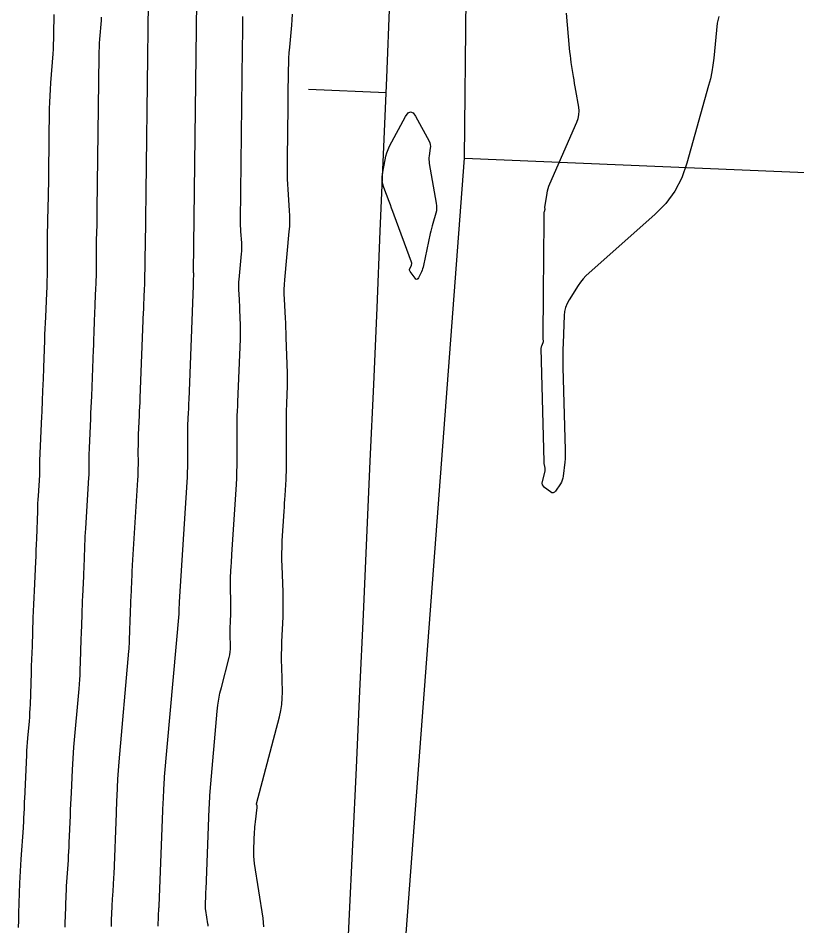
# Model space of a CAD drawing. Extents: x 1768942 to 1774819, y 723037 to 732099.
# Drawn here: x 1770550.2 to 1770610.2, y 730925.3 to 730995.3 of the extents above; entities that cross this region are included whole.
import ezdxf

# ---------------------------------------------------------------- set-up
doc = ezdxf.new("R2010")
doc.units = 0
doc.layers.add('R_Contours', color=7, linetype='Continuous')
doc.layers.add('R_Horz Alg', color=7, linetype='Continuous')

msp = doc.modelspace()

# ---------------------------------------------------------------- linework, layer by layer
at = {"layer": 'R_Contours'}
for points in [[(1770560.971, 730925.279), (1770560.974, 730925.373), (1770560.977, 730925.467), (1770560.991, 730925.872), (1770560.994, 730925.952), (1770560.998, 730926.032), (1770561.003, 730926.112), (1770561.008, 730926.192), (1770561.031, 730926.513), (1770561.036, 730926.593), (1770561.041, 730926.673), (1770561.045, 730926.753), (1770561.048, 730926.833), (1770561.339, 730934.168), (1770561.348, 730934.387), (1770561.357, 730934.606), (1770561.366, 730934.825), (1770561.376, 730935.044), (1770561.416, 730935.919), (1770561.427, 730936.138), (1770561.441, 730936.357), (1770561.456, 730936.575), (1770561.474, 730936.794), (1770562.586, 730949.35), (1770562.589, 730949.376), (1770562.59, 730949.402), (1770562.592, 730949.428), (1770562.593, 730949.454), (1770562.603, 730949.773), (1770562.604, 730949.8), (1770562.605, 730949.826), (1770562.607, 730949.853), (1770562.608, 730949.88), (1770562.613, 730949.993), (1770562.614, 730950.016), (1770562.615, 730950.039), (1770562.616, 730950.062), (1770562.617, 730950.085), (1770562.62, 730950.176), (1770562.621, 730950.199), (1770562.622, 730950.222), (1770562.623, 730950.245), (1770562.625, 730950.268), (1770563.21, 730959.488), (1770563.231, 730959.879), (1770563.247, 730960.271), (1770563.256, 730960.663), (1770563.258, 730961.055), (1770563.255, 730962.92), (1770563.256, 730963.164), (1770563.26, 730963.407), (1770563.267, 730963.651), (1770563.276, 730963.895), (1770563.319, 730964.869), (1770563.329, 730965.112), (1770563.34, 730965.356), (1770563.35, 730965.599), (1770563.36, 730965.843), (1770563.712, 730974.656), (1770563.713, 730974.685), (1770563.714, 730974.715), (1770563.713, 730974.744), (1770563.713, 730974.773), (1770563.708, 730974.906), (1770563.707, 730974.928), (1770563.706, 730974.95), (1770563.705, 730974.971), (1770563.704, 730974.993), (1770563.699, 730975.08), (1770563.699, 730975.102), (1770563.699, 730975.124), (1770563.699, 730975.145), (1770563.701, 730975.167), (1770563.722, 730975.386), (1770563.724, 730975.41), (1770563.724, 730975.434), (1770563.724, 730975.458), (1770563.723, 730975.482), (1770563.716, 730975.577), (1770563.715, 730975.601), (1770563.714, 730975.625), (1770563.713, 730975.649), (1770563.713, 730975.673), (1770563.981, 730998.643)], [(1770557.374, 730925.246), (1770557.381, 730925.49), (1770557.389, 730925.734), (1770557.425, 730926.783), (1770557.433, 730926.991), (1770557.443, 730927.198), (1770557.455, 730927.406), (1770557.469, 730927.613), (1770557.527, 730928.442), (1770557.541, 730928.65), (1770557.553, 730928.857), (1770557.564, 730929.065), (1770557.573, 730929.272), (1770557.76, 730933.986), (1770557.773, 730934.315), (1770557.787, 730934.644), (1770557.801, 730934.974), (1770557.816, 730935.303), (1770557.876, 730936.62), (1770557.892, 730936.949), (1770557.913, 730937.278), (1770557.937, 730937.607), (1770557.964, 730937.935), (1770558.719, 730946.465), (1770558.735, 730946.654), (1770558.747, 730946.842), (1770558.758, 730947.031), (1770558.765, 730947.22), (1770558.797, 730948.164), (1770558.816, 730948.731), (1770558.842, 730949.526), (1770558.849, 730949.718), (1770558.857, 730949.91), (1770558.865, 730950.102), (1770558.874, 730950.294), (1770558.914, 730951.115), (1770558.921, 730951.28), (1770558.928, 730951.445), (1770558.935, 730951.61), (1770558.941, 730951.776), (1770558.963, 730952.437), (1770558.969, 730952.602), (1770558.977, 730952.767), (1770558.985, 730952.932), (1770558.995, 730953.097), (1770559.412, 730959.669), (1770559.428, 730959.961), (1770559.44, 730960.253), (1770559.446, 730960.545), (1770559.448, 730960.837), (1770559.446, 730962.005), (1770559.448, 730962.297), (1770559.452, 730962.589), (1770559.46, 730962.881), (1770559.471, 730963.173), (1770559.535, 730964.629), (1770559.55, 730964.969), (1770559.565, 730965.309), (1770559.579, 730965.649), (1770559.593, 730965.989), (1770559.858, 730972.625), (1770559.863, 730972.763), (1770559.868, 730972.9), (1770559.873, 730973.038), (1770559.878, 730973.175), (1770559.895, 730973.726), (1770559.9, 730973.863), (1770559.906, 730974.001), (1770559.912, 730974.138), (1770559.918, 730974.276), (1770559.946, 730974.84), (1770559.952, 730974.98), (1770559.957, 730975.12), (1770559.96, 730975.26), (1770559.961, 730975.4), (1770559.962, 730976.002), (1770559.963, 730976.141), (1770559.964, 730976.279), (1770559.967, 730976.417), (1770559.97, 730976.556), (1770559.983, 730977.109), (1770559.986, 730977.248), (1770559.989, 730977.386), (1770559.991, 730977.525), (1770559.993, 730977.663), (1770560.223, 730996.458)], [(1770552.939, 730995.548), (1770552.915, 730994.022), (1770552.906, 730993.641), (1770552.891, 730993.26), (1770552.871, 730992.879), (1770552.844, 730992.499), (1770552.672, 730990.272), (1770552.638, 730989.774), (1770552.612, 730989.275), (1770552.594, 730988.776), (1770552.583, 730988.277), (1770552.523, 730983.358), (1770552.517, 730982.903), (1770552.509, 730982.448), (1770552.5, 730981.993), (1770552.49, 730981.538), (1770552.445, 730979.719), (1770552.436, 730979.264), (1770552.428, 730978.81), (1770552.423, 730978.355), (1770552.421, 730977.9), (1770552.417, 730975.92), (1770552.413, 730975.46), (1770552.404, 730975), (1770552.389, 730974.54), (1770552.369, 730974.081), (1770552.276, 730972.226), (1770552.255, 730971.774), (1770552.235, 730971.323), (1770552.218, 730970.871), (1770552.202, 730970.419), (1770552.135, 730968.33), (1770552.125, 730968.018), (1770552.114, 730967.707), (1770552.102, 730967.395), (1770552.09, 730967.084), (1770552.04, 730965.837), (1770552.028, 730965.526), (1770552.015, 730965.214), (1770552.001, 730964.903), (1770551.988, 730964.591), (1770551.836, 730961.138), (1770551.832, 730961.046), (1770551.83, 730960.953), (1770551.828, 730960.861), (1770551.828, 730960.769), (1770551.828, 730960.401), (1770551.828, 730960.309), (1770551.826, 730960.217), (1770551.822, 730960.125), (1770551.817, 730960.033), (1770551.716, 730958.447), (1770551.699, 730958.152), (1770551.683, 730957.857), (1770551.67, 730957.562), (1770551.659, 730957.266), (1770551.588, 730955.157), (1770551.572, 730954.707), (1770551.554, 730954.257), (1770551.535, 730953.807), (1770551.514, 730953.358), (1770551.406, 730951.121), (1770551.382, 730950.599), (1770551.359, 730950.076), (1770551.339, 730949.553), (1770551.32, 730949.03), (1770551.248, 730946.867), (1770551.231, 730946.353), (1770551.213, 730945.838), (1770551.196, 730945.324), (1770551.179, 730944.809), (1770551.098, 730942.375), (1770551.084, 730942.049), (1770551.067, 730941.723), (1770551.045, 730941.397), (1770551.018, 730941.072), (1770550.903, 730939.772), (1770550.876, 730939.446), (1770550.852, 730939.121), (1770550.832, 730938.795), (1770550.816, 730938.469), (1770550.662, 730935.095), (1770550.654, 730934.908), (1770550.646, 730934.721), (1770550.638, 730934.534), (1770550.631, 730934.347), (1770550.601, 730933.599), (1770550.593, 730933.413), (1770550.583, 730933.226), (1770550.572, 730933.039), (1770550.56, 730932.852), (1770550.39, 730930.454), (1770550.359, 730929.992), (1770550.333, 730929.53), (1770550.311, 730929.068), (1770550.293, 730928.605), (1770550.212, 730926.269), (1770550.195, 730925.725), (1770550.179, 730925.181)], [(1770556.588, 730995.33), (1770556.571, 730995.085), (1770556.46, 730993.651), (1770556.438, 730993.331), (1770556.421, 730993.01), (1770556.41, 730992.689), (1770556.403, 730992.368), (1770556.258, 730980.51), (1770556.254, 730980.214), (1770556.249, 730979.917), (1770556.243, 730979.62), (1770556.237, 730979.324), (1770556.207, 730978.137), (1770556.201, 730977.841), (1770556.196, 730977.544), (1770556.193, 730977.248), (1770556.192, 730976.951), (1770556.189, 730975.66), (1770556.186, 730975.36), (1770556.18, 730975.06), (1770556.171, 730974.76), (1770556.157, 730974.46), (1770556.097, 730973.251), (1770556.083, 730972.956), (1770556.07, 730972.662), (1770556.059, 730972.367), (1770556.049, 730972.072), (1770556.011, 730970.893), (1770556.001, 730970.598), (1770555.991, 730970.304), (1770555.98, 730970.009), (1770555.968, 730969.714), (1770555.825, 730966.134), (1770555.808, 730965.698), (1770555.789, 730965.261), (1770555.771, 730964.825), (1770555.752, 730964.389), (1770555.653, 730962.155), (1770555.646, 730961.963), (1770555.641, 730961.771), (1770555.638, 730961.579), (1770555.637, 730961.387), (1770555.638, 730960.619), (1770555.637, 730960.427), (1770555.633, 730960.235), (1770555.625, 730960.043), (1770555.615, 730959.851), (1770555.365, 730955.926), (1770555.347, 730955.619), (1770555.331, 730955.312), (1770555.317, 730955.004), (1770555.306, 730954.697), (1770555.264, 730953.466), (1770555.253, 730953.159), (1770555.241, 730952.851), (1770555.228, 730952.544), (1770555.214, 730952.236), (1770555.14, 730950.707), (1770555.123, 730950.35), (1770555.108, 730949.993), (1770555.094, 730949.635), (1770555.081, 730949.278), (1770555.032, 730947.799), (1770555.02, 730947.448), (1770555.008, 730947.096), (1770554.997, 730946.744), (1770554.985, 730946.392), (1770554.938, 730944.986), (1770554.924, 730944.634), (1770554.905, 730944.283), (1770554.881, 730943.932), (1770554.852, 730943.581), (1770554.453, 730939.077), (1770554.417, 730938.638), (1770554.385, 730938.199), (1770554.358, 730937.76), (1770554.336, 730937.321), (1770554.256, 730935.562), (1770554.236, 730935.122), (1770554.217, 730934.683), (1770554.199, 730934.243), (1770554.181, 730933.803), (1770554.098, 730931.712), (1770554.083, 730931.377), (1770554.066, 730931.042), (1770554.046, 730930.707), (1770554.024, 730930.372), (1770553.929, 730929.034), (1770553.907, 730928.699), (1770553.888, 730928.364), (1770553.872, 730928.029), (1770553.859, 730927.694), (1770553.801, 730926.002), (1770553.788, 730925.608), (1770553.776, 730925.214)], [(1770564.832, 730925.28), (1770564.824, 730925.37), (1770564.813, 730925.459), (1770564.653, 730926.487), (1770564.636, 730926.62), (1770564.625, 730926.754), (1770564.621, 730926.888), (1770564.624, 730927.022), (1770564.648, 730927.56), (1770564.653, 730927.694), (1770564.659, 730927.829), (1770564.665, 730927.963), (1770564.67, 730928.098), (1770564.918, 730934.351), (1770564.922, 730934.459), (1770564.927, 730934.568), (1770564.932, 730934.676), (1770564.936, 730934.785), (1770564.956, 730935.219), (1770564.962, 730935.327), (1770564.968, 730935.435), (1770564.976, 730935.544), (1770564.985, 730935.652), (1770565.533, 730941.837), (1770565.584, 730942.304), (1770565.655, 730942.767), (1770565.745, 730943.227), (1770565.854, 730943.683), (1770566.459, 730945.984), (1770566.507, 730946.198), (1770566.54, 730946.414), (1770566.557, 730946.632), (1770566.56, 730946.851), (1770566.539, 730947.733), (1770566.535, 730947.953), (1770566.535, 730948.174), (1770566.539, 730948.394), (1770566.546, 730948.614), (1770566.583, 730949.499), (1770566.59, 730949.719), (1770566.592, 730949.94), (1770566.59, 730950.161), (1770566.584, 730950.382), (1770566.549, 730951.28), (1770566.543, 730951.501), (1770566.543, 730951.722), (1770566.548, 730951.943), (1770566.558, 730952.164), (1770566.612, 730953.047), (1770566.625, 730953.268), (1770566.639, 730953.489), (1770566.652, 730953.709), (1770566.666, 730953.93), (1770567.007, 730959.306), (1770567.035, 730959.797), (1770567.054, 730960.289), (1770567.065, 730960.78), (1770567.068, 730961.273), (1770567.064, 730963.931), (1770567.065, 730964.078), (1770567.067, 730964.225), (1770567.071, 730964.373), (1770567.076, 730964.52), (1770567.102, 730965.109), (1770567.109, 730965.256), (1770567.115, 730965.403), (1770567.121, 730965.55), (1770567.127, 730965.698), (1770567.32, 730970.532), (1770567.329, 730970.796), (1770567.332, 730971.06), (1770567.33, 730971.324), (1770567.323, 730971.588), (1770567.282, 730972.782), (1770567.275, 730972.977), (1770567.267, 730973.173), (1770567.257, 730973.369), (1770567.247, 730973.565), (1770567.204, 730974.347), (1770567.197, 730974.543), (1770567.198, 730974.738), (1770567.205, 730974.933), (1770567.22, 730975.129), (1770567.406, 730977.096), (1770567.422, 730977.31), (1770567.429, 730977.525), (1770567.427, 730977.74), (1770567.417, 730977.954), (1770567.356, 730978.814), (1770567.343, 730979.029), (1770567.334, 730979.244), (1770567.33, 730979.459), (1770567.33, 730979.675), (1770567.485, 730992.917), (1770567.488, 730993.188), (1770567.491, 730993.459), (1770567.494, 730993.729), (1770567.497, 730994), (1770567.509, 730995.16), (1770567.513, 730995.392)], [(1770569.138, 730925.23), (1770569.11, 730925.56), (1770569.067, 730925.89), (1770568.412, 730930.113), (1770568.376, 730930.393), (1770568.354, 730930.674), (1770568.345, 730930.956), (1770568.351, 730931.238), (1770568.409, 730932.556), (1770568.419, 730932.746), (1770568.433, 730932.935), (1770568.45, 730933.125), (1770568.472, 730933.314), (1770568.606, 730934.425), (1770568.609, 730934.448), (1770568.611, 730934.47), (1770568.616, 730934.515), (1770568.616, 730934.526), (1770568.615, 730934.537), (1770568.612, 730934.548), (1770568.608, 730934.558), (1770568.573, 730934.635), (1770568.567, 730934.651), (1770568.564, 730934.668), (1770568.565, 730934.685), (1770568.568, 730934.702), (1770570.332, 730941.421), (1770570.437, 730941.891), (1770570.51, 730942.364), (1770570.548, 730942.841), (1770570.554, 730943.322), (1770570.507, 730945.255), (1770570.499, 730945.738), (1770570.499, 730946.22), (1770570.508, 730946.703), (1770570.524, 730947.186), (1770570.604, 730949.124), (1770570.619, 730949.608), (1770570.625, 730950.091), (1770570.62, 730950.575), (1770570.607, 730951.059), (1770570.53, 730953.029), (1770570.517, 730953.513), (1770570.516, 730953.997), (1770570.527, 730954.481), (1770570.55, 730954.965), (1770570.689, 730957.258), (1770570.707, 730957.563), (1770570.726, 730957.868), (1770570.745, 730958.173), (1770570.764, 730958.478), (1770570.841, 730959.697), (1770570.858, 730960.001), (1770570.87, 730960.306), (1770570.877, 730960.612), (1770570.879, 730960.917), (1770570.873, 730964.942), (1770570.873, 730964.992), (1770570.874, 730965.043), (1770570.875, 730965.094), (1770570.877, 730965.145), (1770570.886, 730965.349), (1770570.888, 730965.4), (1770570.89, 730965.45), (1770570.892, 730965.501), (1770570.894, 730965.552), (1770570.949, 730966.916), (1770570.956, 730967.161), (1770570.959, 730967.405), (1770570.958, 730967.65), (1770570.952, 730967.894), (1770570.856, 730970.657), (1770570.842, 730971.027), (1770570.827, 730971.397), (1770570.809, 730971.766), (1770570.79, 730972.136), (1770570.709, 730973.614), (1770570.696, 730973.983), (1770570.697, 730974.352), (1770570.711, 730974.721), (1770570.739, 730975.09), (1770571.091, 730978.805), (1770571.121, 730979.21), (1770571.134, 730979.616), (1770571.131, 730980.021), (1770571.11, 730980.427), (1770570.995, 730982.051), (1770570.971, 730982.457), (1770570.955, 730982.863), (1770570.947, 730983.27), (1770570.947, 730983.676), (1770570.988, 730987.192), (1770570.994, 730987.689), (1770571, 730988.187), (1770571.005, 730988.684), (1770571.01, 730989.182), (1770571.032, 730991.312), (1770571.041, 730991.739), (1770571.058, 730992.165), (1770571.084, 730992.591), (1770571.119, 730993.017), (1770571.275, 730994.718), (1770571.31, 730995.144), (1770571.335, 730995.57)], [(1770604.21, 730995.394), (1770604.096, 730994.871), (1770604.024, 730994.337), (1770603.818, 730992.182), (1770603.754, 730991.645), (1770603.668, 730991.112), (1770603.557, 730990.584), (1770603.424, 730990.061), (1770601.753, 730984.078), (1770601.353, 730982.953), (1770600.807, 730981.919), (1770600.116, 730980.976), (1770599.278, 730980.125), (1770594.201, 730975.633), (1770593.965, 730975.41), (1770593.746, 730975.171), (1770593.545, 730974.918), (1770593.361, 730974.649), (1770592.659, 730973.547), (1770592.504, 730973.265), (1770592.39, 730972.97), (1770592.316, 730972.663), (1770592.283, 730972.343), (1770592.2, 730970.199), (1770592.186, 730969.733), (1770592.18, 730969.267), (1770592.181, 730968.801), (1770592.19, 730968.335), (1770592.368, 730961.996), (1770592.37, 730961.76), (1770592.365, 730961.523), (1770592.351, 730961.288), (1770592.33, 730961.052), (1770592.211, 730959.958), (1770592.184, 730959.802), (1770592.14, 730959.652), (1770592.078, 730959.509), (1770591.998, 730959.373), (1770591.623, 730958.812), (1770591.539, 730958.719), (1770591.446, 730958.677), (1770591.345, 730958.686), (1770591.235, 730958.747), (1770590.776, 730959.095), (1770590.681, 730959.189), (1770590.622, 730959.295), (1770590.601, 730959.415), (1770590.618, 730959.548), (1770590.815, 730960.334), (1770590.827, 730960.396), (1770590.832, 730960.458), (1770590.83, 730960.521), (1770590.82, 730960.584), (1770590.766, 730960.834), (1770590.754, 730960.897), (1770590.745, 730960.96), (1770590.739, 730961.024), (1770590.736, 730961.088), (1770590.519, 730969.789), (1770590.521, 730969.845), (1770590.528, 730969.9), (1770590.541, 730969.953), (1770590.559, 730970.006), (1770590.662, 730970.256), (1770590.673, 730970.288), (1770590.681, 730970.321), (1770590.685, 730970.355), (1770590.685, 730970.389), (1770590.677, 730970.527), (1770590.676, 730970.561), (1770590.675, 730970.596), (1770590.674, 730970.63), (1770590.674, 730970.665), (1770590.694, 730974.042), (1770590.698, 730974.616), (1770590.702, 730975.191), (1770590.706, 730975.765), (1770590.71, 730976.34), (1770590.74, 730980.21), (1770590.742, 730980.245), (1770590.746, 730980.28), (1770590.752, 730980.314), (1770590.76, 730980.348), (1770590.812, 730980.527), (1770590.815, 730980.539), (1770590.816, 730980.552), (1770590.816, 730980.564), (1770590.815, 730980.576), (1770590.806, 730980.626), (1770590.804, 730980.639), (1770590.803, 730980.651), (1770590.804, 730980.664), (1770590.805, 730980.676), (1770590.971, 730981.773), (1770591.005, 730981.958), (1770591.051, 730982.139), (1770591.109, 730982.318), (1770591.179, 730982.492), (1770593.263, 730987.241), (1770593.365, 730987.526), (1770593.422, 730987.816), (1770593.436, 730988.111), (1770593.405, 730988.412), (1770593.181, 730989.695), (1770593.135, 730989.964), (1770593.09, 730990.234), (1770593.047, 730990.504), (1770593.004, 730990.774), (1770592.837, 730991.854), (1770592.797, 730992.124), (1770592.762, 730992.395), (1770592.731, 730992.666), (1770592.705, 730992.938), (1770592.467, 730995.636)]]:
    msp.add_lwpolyline(points, dxfattribs=at)
msp.add_lwpolyline([(1770581.925, 730985.658), (1770581.961, 730985.521), (1770581.974, 730985.38), (1770581.963, 730985.235), (1770581.875, 730984.648), (1770581.859, 730984.501), (1770581.854, 730984.354), (1770581.862, 730984.208), (1770581.882, 730984.062), (1770582.426, 730981.007), (1770582.45, 730980.808), (1770582.452, 730980.61), (1770582.43, 730980.414), (1770582.385, 730980.218), (1770582.161, 730979.439), (1770582.107, 730979.244), (1770582.056, 730979.048), (1770582.008, 730978.85), (1770581.964, 730978.653), (1770581.44, 730976.189), (1770581.41, 730976.065), (1770581.372, 730975.944), (1770581.327, 730975.826), (1770581.275, 730975.71), (1770581.05, 730975.25), (1770580.992, 730975.163), (1770580.928, 730975.129), (1770580.859, 730975.15), (1770580.785, 730975.225), (1770580.406, 730975.727), (1770580.374, 730975.782), (1770580.359, 730975.839), (1770580.363, 730975.898), (1770580.383, 730975.958), (1770580.502, 730976.203), (1770580.525, 730976.264), (1770580.534, 730976.326), (1770580.531, 730976.389), (1770580.514, 730976.452), (1770579.177, 730980.082), (1770579.079, 730980.347), (1770578.981, 730980.611), (1770578.882, 730980.875), (1770578.782, 730981.139), (1770578.378, 730982.206), (1770578.299, 730982.466), (1770578.256, 730982.729), (1770578.249, 730982.996), (1770578.279, 730983.266), (1770578.473, 730984.354), (1770578.531, 730984.622), (1770578.61, 730984.883), (1770578.709, 730985.138), (1770578.828, 730985.385), (1770580.051, 730987.689), (1770580.244, 730987.962), (1770580.438, 730988.053), (1770580.633, 730987.964), (1770580.829, 730987.694), (1770581.866, 730985.79)], close=True, dxfattribs=at)
at = {"layer": 'R_Horz Alg'}
for p, q in [((1770584.608, 730984.478), (1770588.048, 731363.138)), ((1770556.177, 730606.87), (1770584.608, 730984.478))]:
    msp.add_line(p, q, dxfattribs=at)
for points in [[(1770572.564, 730989.775), (1770578.559, 730989.525)], [(1770584.608, 730984.478), (1770704.502, 730979.425)], [(1770584.608, 730984.478), (1770704.502, 730979.425)]]:
    msp.add_lwpolyline(points, dxfattribs=at)
msp.add_arc((1759129.36, 731467.219), 11459.16, 355.6942048, 359.4795914, dxfattribs=at)

doc.saveas('drawing.dxf')
